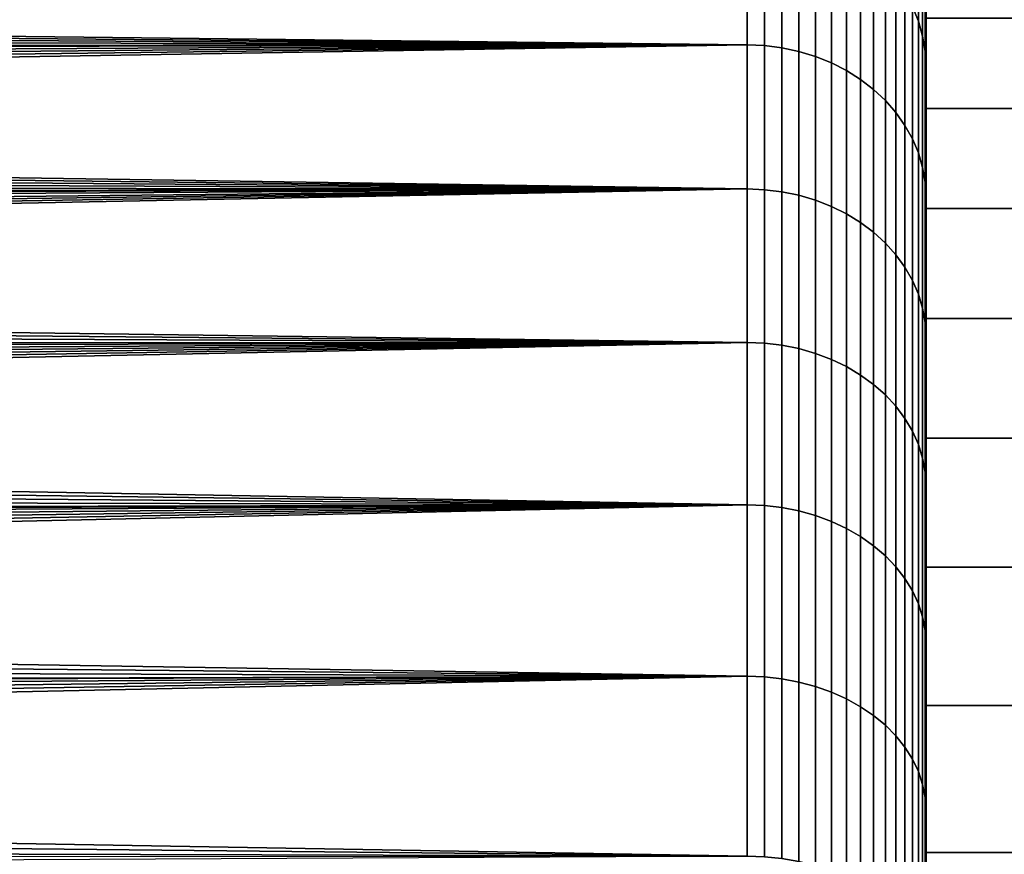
# Model space of a CAD drawing. Header units: metres. Extents: x -29 to 117, y -464 to 29.
# Tile 270 of 362: x 51.45 to 55.85, y 20.22 to 23.96. Entities that reach past the tile are written whole.
import ezdxf

# ---------------------------------------------------------------- set-up
doc = ezdxf.new("R2010")
doc.units = ezdxf.units.M
doc.layers.add('solid_24_501_056_XXX', color=7, linetype='CONTINUOUS')

msp = doc.modelspace()

# ---------------------------------------------------------------- linework, layer by layer
at = {"layer": 'solid_24_501_056_XXX'}
for points in [[(55.5, 23.962162, 60.721512), (55.5, 25.651989, 61.045143), (55.5, 25.244915, 62.125885), (55.5, 23.558897, 61.758415)], [(55.5, 23.962162, 43.278488), (55.5, 23.558897, 42.241585), (55.5, 25.24489, 41.874054), (55.5, 25.651964, 42.954788)], [(55.5, 23.558897, 61.758415), (55.5, 25.244915, 62.125885), (55.5, 24.792194, 63.18869), (55.5, 23.110849, 62.776764)], [(55.5, 23.558897, 42.241585), (55.5, 23.110849, 41.223236), (55.5, 24.79217, 40.811256), (55.5, 25.24489, 41.874054)], [(55.5, 23.110849, 62.776764), (55.5, 24.792194, 63.18869), (55.5, 24.295124, 64.230522), (55.5, 22.618746, 63.774574)], [(55.5, 23.110849, 41.223236), (55.5, 22.618746, 40.225426), (55.5, 24.295097, 39.769424), (55.5, 24.79217, 40.811256)], [(55.439014, 24.561144, 64.383469), (55.439014, 24.013445, 65.414719), (55.465508, 23.948853, 65.378632), (55.465508, 24.495079, 64.350159)], [(55.439014, 24.013445, 38.585285), (55.439014, 24.561144, 39.616531), (55.465508, 24.495079, 39.649841), (55.465508, 23.948853, 38.621368)], [(55.465508, 24.495079, 64.350159), (55.465508, 23.948853, 65.378632), (55.484612, 23.882305, 65.341454), (55.484612, 24.427013, 64.315842)], [(55.465508, 23.948853, 38.621368), (55.465508, 24.495079, 39.649841), (55.484612, 24.427013, 39.684158), (55.484612, 23.882305, 38.658543)], [(18.009459, 24.000311, 66.421692), (18.241447, 23.886126, 66.610031), (54.700001, 24.444395, 65.655457)], [(18.476662, 23.768221, 66.801071), (54.700001, 23.842815, 66.680603), (54.700001, 24.444395, 65.655457), (18.241447, 23.886126, 66.610031)], [(19.861113, 24.247597, 37.99807), (19.438404, 24.441566, 38.339481), (54.700001, 24.444395, 38.344543), (54.700001, 23.842815, 37.319397)], [(54.777321, 23.839626, 66.678642), (54.777321, 24.441126, 65.653633), (54.700001, 24.444395, 65.655457), (54.700001, 23.842815, 66.680603)], [(54.777321, 24.441126, 38.346367), (54.777321, 23.839626, 37.321362), (54.700001, 23.842815, 37.319397), (54.700001, 24.444395, 38.344543)], [(54.777321, 24.441126, 65.653633), (54.777321, 23.839626, 66.678642), (54.855072, 23.829895, 66.672646), (54.855072, 24.431149, 65.648056)], [(54.777321, 23.839626, 37.321362), (54.777321, 24.441126, 38.346367), (54.855072, 24.431149, 38.35194), (54.855072, 23.829895, 37.327351)], [(54.855072, 24.431149, 65.648056), (54.855072, 23.829895, 66.672646), (54.931324, 23.813715, 66.662689), (54.931324, 24.41456, 65.638794)], [(54.855072, 23.829895, 37.327351), (54.855072, 24.431149, 38.35194), (54.931324, 24.41456, 38.36121), (54.931324, 23.813715, 37.337315)], [(54.931324, 24.41456, 65.638794), (54.931324, 23.813715, 66.662689), (55.005348, 23.791243, 66.648849), (55.005348, 24.39152, 65.625923)], [(54.931324, 23.813715, 37.337315), (54.931324, 24.41456, 38.36121), (55.005348, 24.39152, 38.374081), (55.005348, 23.791243, 37.351151)], [(55.484612, 24.427013, 64.315842), (55.484612, 23.882305, 65.341454), (55.496147, 23.81444, 65.303543), (55.496147, 24.357601, 64.280846)], [(55.484612, 23.882305, 38.658543), (55.484612, 24.427013, 39.684158), (55.496147, 24.357601, 39.719154), (55.496147, 23.81444, 38.696457)], [(55.005348, 24.39152, 65.625923), (55.005348, 23.791243, 66.648849), (55.076424, 23.762693, 66.631271), (55.076424, 24.362251, 65.609573)], [(55.005348, 23.791243, 37.351151), (55.005348, 24.39152, 38.374081), (55.076424, 24.362251, 38.39043), (55.076424, 23.762693, 37.368729)], [(55.076424, 24.362251, 65.609573), (55.076424, 23.762693, 66.631271), (55.143867, 23.728344, 66.610123), (55.143867, 24.327034, 65.589897)], [(55.076424, 23.762693, 37.368729), (55.076424, 24.362251, 38.39043), (55.143867, 24.327034, 38.410103), (55.143867, 23.728344, 37.389881)], [(55.496147, 23.81444, 65.303543), (55.5, 23.753866, 65.251175), (55.5, 24.295124, 64.230522), (55.496147, 24.357601, 64.280846)], [(55.496147, 23.81444, 38.696457), (55.496147, 24.357601, 39.719154), (55.5, 24.295097, 39.769424), (55.5, 23.753838, 38.748775)], [(55.143867, 24.327034, 65.589897), (55.143867, 23.728344, 66.610123), (55.207027, 23.688524, 66.585602), (55.207027, 24.286211, 65.567093)], [(55.143867, 23.728344, 37.389881), (55.143867, 24.327034, 38.410103), (55.207027, 24.286211, 38.432907), (55.207027, 23.688524, 37.414398)], [(55.207027, 24.286211, 65.567093), (55.207027, 23.688524, 66.585602), (55.265297, 23.643621, 66.557953), (55.265297, 24.240175, 65.541374)], [(55.207027, 23.688524, 37.414398), (55.207027, 24.286211, 38.432907), (55.265297, 24.240175, 38.458626), (55.265297, 23.643621, 37.442043)], [(55.5, 22.618746, 63.774574), (55.5, 24.295124, 64.230522), (55.5, 23.753866, 65.251175), (55.5, 22.083649, 64.75)], [(55.5, 22.618746, 40.225426), (55.5, 22.083649, 39.25), (55.5, 23.753838, 38.748775), (55.5, 24.295097, 39.769424)], [(20.076813, 24.146385, 37.824242), (19.861113, 24.247597, 37.99807), (54.700001, 23.842815, 37.319397)], [(55.265297, 24.240175, 65.541374), (55.265297, 23.643621, 66.557953), (55.318108, 23.594067, 66.527443), (55.318108, 24.189369, 65.512993)], [(55.265297, 23.643621, 37.442043), (55.265297, 24.240175, 38.458626), (55.318108, 24.189369, 38.487007), (55.318108, 23.594067, 37.472557)], [(55.318108, 24.189369, 65.512993), (55.318108, 23.594067, 66.527443), (55.364956, 23.540339, 66.494362), (55.364956, 24.134285, 65.482224)], [(55.318108, 23.594067, 37.472557), (55.318108, 24.189369, 38.487007), (55.364956, 24.134285, 38.51778), (55.364956, 23.540339, 37.505638)], [(20.295509, 24.042116, 37.648113), (20.076813, 24.146385, 37.824242), (54.700001, 23.842815, 37.319397)], [(55.364956, 24.134285, 65.482224), (55.364956, 23.540339, 66.494362), (55.405388, 23.482954, 66.45903), (55.405388, 24.075455, 65.449356)], [(55.364956, 23.540339, 37.505638), (55.364956, 24.134285, 38.51778), (55.405388, 24.075455, 38.550644), (55.405388, 23.482954, 37.54097)], [(55.405388, 24.075455, 65.449356), (55.405388, 23.482954, 66.45903), (55.439014, 23.42247, 66.421783), (55.439014, 24.013445, 65.414719)], [(55.405388, 23.482954, 37.54097), (55.405388, 24.075455, 38.550644), (55.439014, 24.013445, 38.585285), (55.439014, 23.42247, 37.578213)], [(20.517279, 23.93461, 37.469536), (20.295509, 24.042116, 37.648113), (54.700001, 23.842815, 37.319397)], [(55.439014, 24.013445, 65.414719), (55.439014, 23.42247, 66.421783), (55.465508, 23.359468, 66.382996), (55.465508, 23.948853, 65.378632)], [(55.439014, 23.42247, 37.578213), (55.439014, 24.013445, 38.585285), (55.465508, 23.948853, 38.621368), (55.465508, 23.359468, 37.617004)], [(56.200001, 23.558868, 42.241428), (55.5, 23.558897, 42.241585), (55.5, 23.962162, 43.278488), (56.200001, 23.962112, 43.278351)], [(56.200001, 23.558868, 61.758572), (56.200001, 23.962112, 60.721649), (55.5, 23.962162, 60.721512), (55.5, 23.558897, 61.758415)], [(20.742193, 23.823673, 37.288353), (20.517279, 23.93461, 37.469536), (54.700001, 23.842815, 37.319397)], [(55.465508, 23.948853, 65.378632), (55.465508, 23.359468, 66.382996), (55.484612, 23.294558, 66.343025), (55.484612, 23.882305, 65.341454)], [(55.465508, 23.359468, 37.617004), (55.465508, 23.948853, 38.621368), (55.484612, 23.882305, 38.658543), (55.484612, 23.294558, 37.656971)], [(55.484612, 23.882305, 65.341454), (55.484612, 23.294558, 66.343025), (55.496147, 23.228365, 66.302269), (55.496147, 23.81444, 65.303543)], [(55.484612, 23.294558, 37.656971), (55.484612, 23.882305, 38.658543), (55.496147, 23.81444, 38.696457), (55.496147, 23.228365, 37.697727)], [(18.476662, 23.768221, 66.801071), (18.715015, 23.646585, 66.994629), (54.700001, 23.842815, 66.680603)], [(18.715015, 23.646585, 66.994629), (18.955971, 23.521799, 67.189636), (54.700001, 23.842815, 66.680603)], [(18.955971, 23.521799, 67.189636), (19.199743, 23.393576, 67.386375), (54.700001, 23.842815, 66.680603)], [(19.199743, 23.393576, 67.386375), (19.44663, 23.261524, 67.585297), (54.700001, 23.842815, 66.680603)], [(19.69693, 23.125229, 67.786827), (54.700001, 23.198271, 67.679291), (54.700001, 23.842815, 66.680603), (19.44663, 23.261524, 67.585297)], [(20.970301, 23.709166, 37.104515), (20.742193, 23.823673, 37.288353), (54.700001, 23.842815, 37.319397), (54.700001, 23.198271, 36.320705)], [(54.777321, 23.195168, 67.6772), (54.777321, 23.839626, 66.678642), (54.700001, 23.842815, 66.680603), (54.700001, 23.198271, 67.679291)], [(54.777321, 23.839626, 37.321362), (54.777321, 23.195168, 36.322803), (54.700001, 23.198271, 36.320705), (54.700001, 23.842815, 37.319397)], [(54.777321, 23.839626, 66.678642), (54.777321, 23.195168, 67.6772), (54.855072, 23.185699, 67.670799), (54.855072, 23.829895, 66.672646)], [(54.777321, 23.195168, 36.322803), (54.777321, 23.839626, 37.321362), (54.855072, 23.829895, 37.327351), (54.855072, 23.185699, 36.329201)], [(54.855072, 23.829895, 66.672646), (54.855072, 23.185699, 67.670799), (54.931324, 23.169956, 67.660156), (54.931324, 23.813715, 66.662689)], [(54.855072, 23.185699, 36.329201), (54.855072, 23.829895, 37.327351), (54.931324, 23.813715, 37.337315), (54.931324, 23.169956, 36.339844)], [(54.931324, 23.813715, 66.662689), (54.931324, 23.169956, 67.660156), (55.005348, 23.14809, 67.645378), (55.005348, 23.791243, 66.648849)], [(54.931324, 23.169956, 36.339844), (54.931324, 23.813715, 37.337315), (55.005348, 23.791243, 37.351151), (55.005348, 23.14809, 36.354622)], [(55.005348, 23.791243, 66.648849), (55.005348, 23.14809, 67.645378), (55.076424, 23.120314, 67.626602), (55.076424, 23.762693, 66.631271)], [(55.005348, 23.14809, 36.354622), (55.005348, 23.791243, 37.351151), (55.076424, 23.762693, 37.368729), (55.076424, 23.120314, 36.373394)], [(55.496147, 23.228365, 66.302269), (55.5, 23.170025, 66.247383), (55.5, 23.753866, 65.251175), (55.496147, 23.81444, 65.303543)], [(55.496147, 23.228365, 37.697727), (55.496147, 23.81444, 38.696457), (55.5, 23.753838, 38.748775), (55.5, 23.169992, 37.752563)], [(55.076424, 23.762693, 66.631271), (55.076424, 23.120314, 67.626602), (55.143867, 23.086891, 67.604019), (55.143867, 23.728344, 66.610123)], [(55.076424, 23.120314, 36.373394), (55.076424, 23.762693, 37.368729), (55.143867, 23.728344, 37.389881), (55.143867, 23.086891, 36.395985)], [(55.5, 22.083649, 64.75), (55.5, 23.753866, 65.251175), (55.5, 23.170025, 66.247383), (55.5, 21.506453, 65.701118)], [(55.5, 22.083649, 39.25), (55.5, 21.506453, 38.298878), (55.5, 23.169992, 37.752563), (55.5, 23.753838, 38.748775)], [(21.201439, 23.591364, 36.918636), (20.970301, 23.709166, 37.104515), (54.700001, 23.198271, 36.320705)], [(55.143867, 23.728344, 66.610123), (55.143867, 23.086891, 67.604019), (55.207027, 23.048149, 67.577827), (55.207027, 23.688524, 66.585602)], [(55.143867, 23.086891, 36.395985), (55.143867, 23.728344, 37.389881), (55.207027, 23.688524, 37.414398), (55.207027, 23.048149, 36.422169)], [(55.207027, 23.688524, 66.585602), (55.207027, 23.048149, 67.577827), (55.265297, 23.004459, 67.548302), (55.265297, 23.643621, 66.557953)], [(55.207027, 23.048149, 36.422169), (55.207027, 23.688524, 37.414398), (55.265297, 23.643621, 37.442043), (55.265297, 23.004459, 36.451698)], [(55.265297, 23.643621, 66.557953), (55.265297, 23.004459, 67.548302), (55.318108, 22.956245, 67.515717), (55.318108, 23.594067, 66.527443)], [(55.265297, 23.004459, 36.451698), (55.265297, 23.643621, 37.442043), (55.318108, 23.594067, 37.472557), (55.318108, 22.956245, 36.484287)], [(21.435619, 23.470154, 36.73069), (21.201439, 23.591364, 36.918636), (54.700001, 23.198271, 36.320705)], [(55.318108, 23.594067, 66.527443), (55.318108, 22.956245, 67.515717), (55.364956, 22.903969, 67.480385), (55.364956, 23.540339, 66.494362)], [(55.318108, 22.956245, 36.484287), (55.318108, 23.594067, 37.472557), (55.364956, 23.540339, 37.505638), (55.364956, 22.903969, 36.519619)], [(55.364956, 23.540339, 66.494362), (55.364956, 22.903969, 67.480385), (55.405388, 22.848137, 67.442642), (55.405388, 23.482954, 66.45903)], [(55.364956, 22.903969, 36.519619), (55.364956, 23.540339, 37.505638), (55.405388, 23.482954, 37.54097), (55.405388, 22.848137, 36.557354)], [(56.200001, 23.110807, 41.223145), (55.5, 23.110849, 41.223236), (55.5, 23.558897, 42.241585), (56.200001, 23.558868, 42.241428)], [(56.200001, 23.110807, 62.776855), (56.200001, 23.558868, 61.758572), (55.5, 23.558897, 61.758415), (55.5, 23.110849, 62.776764)], [(55.405388, 23.482954, 66.45903), (55.405388, 22.848137, 67.442642), (55.439014, 22.789288, 67.40287), (55.439014, 23.42247, 66.421783)], [(55.405388, 22.848137, 36.557354), (55.405388, 23.482954, 37.54097), (55.439014, 23.42247, 37.578213), (55.439014, 22.789288, 36.59713)], [(21.672907, 23.345297, 36.54047), (21.435619, 23.470154, 36.73069), (54.700001, 23.198271, 36.320705)], [(55.439014, 23.42247, 66.421783), (55.439014, 22.789288, 67.40287), (55.465508, 22.727989, 67.361443), (55.465508, 23.359468, 66.382996)], [(55.439014, 22.789288, 36.59713), (55.439014, 23.42247, 37.578213), (55.465508, 23.359468, 37.617004), (55.465508, 22.727989, 36.638561)], [(21.913363, 23.216545, 36.347778), (21.672907, 23.345297, 36.54047), (54.700001, 23.198271, 36.320705)], [(55.465508, 23.359468, 66.382996), (55.465508, 22.727989, 67.361443), (55.484612, 22.664833, 67.318756), (55.484612, 23.294558, 66.343025)], [(55.465508, 22.727989, 36.638561), (55.465508, 23.359468, 37.617004), (55.484612, 23.294558, 37.656971), (55.484612, 22.664833, 36.681248)], [(55.484612, 23.294558, 66.343025), (55.484612, 22.664833, 67.318756), (55.496147, 22.60043, 67.275223), (55.496147, 23.228365, 66.302269)], [(55.484612, 22.664833, 36.681248), (55.484612, 23.294558, 37.656971), (55.496147, 23.228365, 37.697727), (55.496147, 22.60043, 36.724777)], [(22.157051, 23.083645, 36.152435), (21.913363, 23.216545, 36.347778), (54.700001, 23.198271, 36.320705)], [(55.496147, 22.60043, 67.275223), (55.5, 22.543737, 67.219032), (55.5, 23.170025, 66.247383), (55.496147, 23.228365, 66.302269)], [(55.496147, 22.60043, 36.724777), (55.496147, 23.228365, 37.697727), (55.5, 23.169992, 37.752563), (55.5, 22.543699, 36.78091)], [(19.69693, 23.125229, 67.786827), (19.950935, 22.984259, 67.991371), (54.700001, 23.198271, 67.679291)], [(19.950935, 22.984259, 67.991371), (20.208948, 22.838167, 68.199326), (54.700001, 23.198271, 67.679291)], [(20.208948, 22.838167, 68.199326), (20.383327, 22.737696, 68.34005), (54.700001, 23.198271, 67.679291)], [(20.383327, 22.737696, 68.34005), (20.559736, 22.6346, 68.482567), (54.700001, 23.198271, 67.679291)], [(20.559736, 22.6346, 68.482567), (20.738693, 22.528807, 68.626869), (54.700001, 23.198271, 67.679291)], [(20.920137, 22.420368, 68.772804), (54.700001, 22.511919, 68.649727), (54.700001, 23.198271, 67.679291), (20.738693, 22.528807, 68.626869)], [(22.404037, 22.946329, 35.954254), (22.157051, 23.083645, 36.152435), (54.700001, 23.198271, 36.320705), (54.700001, 22.511919, 35.350269)], [(54.777321, 22.508909, 68.647499), (54.777321, 23.195168, 67.6772), (54.700001, 23.198271, 67.679291), (54.700001, 22.511919, 68.649727)], [(54.777321, 23.195168, 36.322803), (54.777321, 22.508909, 35.352497), (54.700001, 22.511919, 35.350269), (54.700001, 23.198271, 36.320705)], [(54.777321, 23.195168, 67.6772), (54.777321, 22.508909, 68.647499), (54.855072, 22.49972, 68.640709), (54.855072, 23.185699, 67.670799)], [(54.777321, 22.508909, 35.352497), (54.777321, 23.195168, 36.322803), (54.855072, 23.185699, 36.329201), (54.855072, 22.49972, 35.359295)], [(54.855072, 23.185699, 67.670799), (54.855072, 22.49972, 68.640709), (54.931324, 22.484444, 68.62941), (54.931324, 23.169956, 67.660156)], [(54.855072, 22.49972, 35.359295), (54.855072, 23.185699, 36.329201), (54.931324, 23.169956, 36.339844), (54.931324, 22.484444, 35.370594)], [(54.931324, 23.169956, 67.660156), (54.931324, 22.484444, 68.62941), (55.005348, 22.463224, 68.613716), (55.005348, 23.14809, 67.645378)], [(54.931324, 22.484444, 35.370594), (54.931324, 23.169956, 36.339844), (55.005348, 23.14809, 36.354622), (55.005348, 22.463224, 35.386284)], [(55.5, 21.506453, 65.701118), (55.5, 23.170025, 66.247383), (55.5, 22.543737, 67.219032), (55.5, 20.888376, 66.626198)], [(55.5, 21.506453, 38.298878), (55.5, 20.888376, 37.373802), (55.5, 22.543699, 36.78091), (55.5, 23.169992, 37.752563)], [(55.005348, 23.14809, 67.645378), (55.005348, 22.463224, 68.613716), (55.076424, 22.43627, 68.593781), (55.076424, 23.120314, 67.626602)], [(55.005348, 22.463224, 35.386284), (55.005348, 23.14809, 36.354622), (55.076424, 23.120314, 36.373394), (55.076424, 22.43627, 35.406223)], [(55.076424, 23.120314, 67.626602), (55.076424, 22.43627, 68.593781), (55.143867, 22.403837, 68.569794), (55.143867, 23.086891, 67.604019)], [(55.076424, 22.43627, 35.406223), (55.076424, 23.120314, 36.373394), (55.143867, 23.086891, 36.395985), (55.143867, 22.403837, 35.43021)], [(55.143867, 23.086891, 67.604019), (55.143867, 22.403837, 68.569794), (55.207027, 22.366241, 68.541985), (55.207027, 23.048149, 67.577827)], [(55.143867, 22.403837, 35.43021), (55.143867, 23.086891, 36.395985), (55.207027, 23.048149, 36.422169), (55.207027, 22.366241, 35.458015)], [(56.200001, 23.110807, 41.223145), (56.200001, 22.618788, 40.225433), (55.5, 22.618746, 40.225426), (55.5, 23.110849, 41.223236)], [(56.200001, 22.618788, 63.774567), (56.200001, 23.110807, 62.776855), (55.5, 23.110849, 62.776764), (55.5, 22.618746, 63.774574)], [(55.207027, 23.048149, 67.577827), (55.207027, 22.366241, 68.541985), (55.265297, 22.323843, 68.510628), (55.265297, 23.004459, 67.548302)], [(55.207027, 22.366241, 35.458015), (55.207027, 23.048149, 36.422169), (55.265297, 23.004459, 36.451698), (55.265297, 22.323843, 35.489372)], [(55.265297, 23.004459, 67.548302), (55.265297, 22.323843, 68.510628), (55.318108, 22.277056, 68.476021), (55.318108, 22.956245, 67.515717)], [(55.265297, 22.323843, 35.489372), (55.265297, 23.004459, 36.451698), (55.318108, 22.956245, 36.484287), (55.318108, 22.277056, 35.523975)], [(22.654408, 22.80448, 35.753288), (22.404037, 22.946329, 35.954254), (54.700001, 22.511919, 35.350269)], [(55.318108, 22.956245, 67.515717), (55.318108, 22.277056, 68.476021), (55.364956, 22.226326, 68.438507), (55.364956, 22.903969, 67.480385)], [(55.318108, 22.277056, 35.523975), (55.318108, 22.956245, 36.484287), (55.364956, 22.903969, 36.519619), (55.364956, 22.226326, 35.561497)], [(55.364956, 22.903969, 67.480385), (55.364956, 22.226326, 68.438507), (55.405388, 22.172146, 68.39843), (55.405388, 22.848137, 67.442642)], [(55.364956, 22.226326, 35.561497), (55.364956, 22.903969, 36.519619), (55.405388, 22.848137, 36.557354), (55.405388, 22.172146, 35.601566)], [(55.405388, 22.848137, 67.442642), (55.405388, 22.172146, 68.39843), (55.439014, 22.115038, 68.356194), (55.439014, 22.789288, 67.40287)], [(55.405388, 22.172146, 35.601566), (55.405388, 22.848137, 36.557354), (55.439014, 22.789288, 36.59713), (55.439014, 22.115038, 35.643803)], [(22.908215, 22.658384, 35.550148), (22.654408, 22.80448, 35.753288), (54.700001, 22.511919, 35.350269)], [(55.439014, 22.789288, 67.40287), (55.439014, 22.115038, 68.356194), (55.465508, 22.055553, 68.312202), (55.465508, 22.727989, 67.361443)], [(55.439014, 22.115038, 35.643803), (55.439014, 22.789288, 36.59713), (55.465508, 22.727989, 36.638561), (55.465508, 22.055553, 35.687798)], [(55.465508, 22.727989, 67.361443), (55.465508, 22.055553, 68.312202), (55.484612, 21.994265, 68.266876), (55.484612, 22.664833, 67.318756)], [(55.465508, 22.055553, 35.687798), (55.465508, 22.727989, 36.638561), (55.484612, 22.664833, 36.681248), (55.484612, 21.994265, 35.733128)], [(23.16534, 22.507862, 35.344788), (22.908215, 22.658384, 35.550148), (54.700001, 22.511919, 35.350269)], [(55.484612, 22.664833, 67.318756), (55.484612, 21.994265, 68.266876), (55.496147, 21.931767, 68.22065), (55.496147, 22.60043, 67.275223)], [(55.484612, 21.994265, 35.733128), (55.484612, 22.664833, 36.681248), (55.496147, 22.60043, 36.724777), (55.496147, 21.931767, 35.77935)], [(55.496147, 21.931767, 68.22065), (55.5, 21.877338, 68.162315), (55.5, 22.543737, 67.219032), (55.496147, 22.60043, 67.275223)], [(55.496147, 21.931767, 35.77935), (55.496147, 22.60043, 36.724777), (55.5, 22.543699, 36.78091), (55.5, 21.877296, 35.837624)], [(56.200001, 22.618788, 40.225433), (56.200001, 22.083717, 39.250122), (55.5, 22.083649, 39.25), (55.5, 22.618746, 40.225426)], [(56.200001, 22.083717, 64.749878), (56.200001, 22.618788, 63.774567), (55.5, 22.618746, 63.774574), (55.5, 22.083649, 64.75)], [(20.920137, 22.420368, 68.772804), (21.103779, 22.309351, 68.920189), (54.700001, 22.511919, 68.649727)], [(21.103779, 22.309351, 68.920189), (21.289322, 22.195818, 69.068848), (54.700001, 22.511919, 68.649727)], [(21.289322, 22.195818, 69.068848), (21.476471, 22.079844, 69.218613), (54.700001, 22.511919, 68.649727)], [(21.476471, 22.079844, 69.218613), (21.664932, 21.9615, 69.369301), (54.700001, 22.511919, 68.649727)], [(21.664932, 21.9615, 69.369301), (21.854412, 21.840866, 69.520744), (54.700001, 22.511919, 68.649727)], [(22.044617, 21.718025, 69.672791), (54.700001, 21.785002, 69.590157), (54.700001, 22.511919, 68.649727), (21.854412, 21.840866, 69.520744)], [(23.425657, 22.35268, 35.137093), (23.16534, 22.507862, 35.344788), (54.700001, 22.511919, 35.350269), (54.700001, 21.785002, 34.40984)], [(54.777321, 21.782087, 69.587807), (54.777321, 22.508909, 68.647499), (54.700001, 22.511919, 68.649727), (54.700001, 21.785002, 69.590157)], [(54.777321, 22.508909, 35.352497), (54.777321, 21.782087, 34.412193), (54.700001, 21.785002, 34.40984), (54.700001, 22.511919, 35.350269)], [(54.777321, 22.508909, 68.647499), (54.777321, 21.782087, 69.587807), (54.855072, 21.773195, 69.580627), (54.855072, 22.49972, 68.640709)], [(54.777321, 21.782087, 34.412193), (54.777321, 22.508909, 35.352497), (54.855072, 22.49972, 35.359295), (54.855072, 21.773195, 34.419373)], [(55.5, 20.888376, 66.626198), (55.5, 22.543737, 67.219032), (55.5, 21.877338, 68.162315), (55.5, 20.230482, 67.523392)], [(55.5, 20.888376, 37.373802), (55.5, 20.230482, 36.476604), (55.5, 21.877296, 35.837624), (55.5, 22.543699, 36.78091)], [(54.855072, 22.49972, 68.640709), (54.855072, 21.773195, 69.580627), (54.931324, 21.758411, 69.568687), (54.931324, 22.484444, 68.62941)], [(54.855072, 21.773195, 34.419373), (54.855072, 22.49972, 35.359295), (54.931324, 22.484444, 35.370594), (54.931324, 21.758411, 34.431309)], [(54.931324, 22.484444, 68.62941), (54.931324, 21.758411, 69.568687), (55.005348, 21.737879, 69.552109), (55.005348, 22.463224, 68.613716)], [(54.931324, 21.758411, 34.431309), (54.931324, 22.484444, 35.370594), (55.005348, 22.463224, 35.386284), (55.005348, 21.737879, 34.447887)], [(55.005348, 22.463224, 68.613716), (55.005348, 21.737879, 69.552109), (55.076424, 21.711794, 69.531052), (55.076424, 22.43627, 68.593781)], [(55.005348, 21.737879, 34.447887), (55.005348, 22.463224, 35.386284), (55.076424, 22.43627, 35.406223), (55.076424, 21.711794, 34.468952)], [(55.076424, 22.43627, 68.593781), (55.076424, 21.711794, 69.531052), (55.143867, 21.680408, 69.505707), (55.143867, 22.403837, 68.569794)], [(55.076424, 21.711794, 34.468952), (55.076424, 22.43627, 35.406223), (55.143867, 22.403837, 35.43021), (55.143867, 21.680408, 34.494293)], [(55.143867, 22.403837, 68.569794), (55.143867, 21.680408, 69.505707), (55.207027, 21.644026, 69.476334), (55.207027, 22.366241, 68.541985)], [(55.143867, 21.680408, 34.494293), (55.143867, 22.403837, 35.43021), (55.207027, 22.366241, 35.458015), (55.207027, 21.644026, 34.52367)], [(23.689032, 22.192595, 34.92696), (23.425657, 22.35268, 35.137093), (54.700001, 21.785002, 34.40984)], [(55.207027, 22.366241, 68.541985), (55.207027, 21.644026, 69.476334), (55.265297, 21.602999, 69.443199), (55.265297, 22.323843, 68.510628)], [(55.207027, 21.644026, 34.52367), (55.207027, 22.366241, 35.458015), (55.265297, 22.323843, 35.489372), (55.265297, 21.602999, 34.556797)], [(55.265297, 22.323843, 68.510628), (55.265297, 21.602999, 69.443199), (55.318108, 21.55772, 69.406647), (55.318108, 22.277056, 68.476021)], [(55.265297, 21.602999, 34.556797), (55.265297, 22.323843, 35.489372), (55.318108, 22.277056, 35.523975), (55.318108, 21.55772, 34.593357)], [(55.318108, 22.277056, 68.476021), (55.318108, 21.55772, 69.406647), (55.364956, 21.508629, 69.367004), (55.364956, 22.226326, 68.438507)], [(55.318108, 21.55772, 34.593357), (55.318108, 22.277056, 35.523975), (55.364956, 22.226326, 35.561497), (55.364956, 21.508629, 34.632996)], [(55.364956, 22.226326, 68.438507), (55.364956, 21.508629, 69.367004), (55.405388, 21.4562, 69.324669), (55.405388, 22.172146, 68.39843)], [(55.364956, 21.508629, 34.632996), (55.364956, 22.226326, 35.561497), (55.405388, 22.172146, 35.601566), (55.405388, 21.4562, 34.675331)], [(23.955334, 22.027359, 34.714298), (23.689032, 22.192595, 34.92696), (54.700001, 21.785002, 34.40984)], [(55.405388, 22.172146, 68.39843), (55.405388, 21.4562, 69.324669), (55.439014, 21.400934, 69.280045), (55.439014, 22.115038, 68.356194)], [(55.405388, 21.4562, 34.675331), (55.405388, 22.172146, 35.601566), (55.439014, 22.115038, 35.643803), (55.439014, 21.400934, 34.719952)], [(55.439014, 22.115038, 68.356194), (55.439014, 21.400934, 69.280045), (55.465508, 21.34337, 69.233566), (55.465508, 22.055553, 68.312202)], [(55.439014, 21.400934, 34.719952), (55.439014, 22.115038, 35.643803), (55.465508, 22.055553, 35.687798), (55.465508, 21.34337, 34.76643)], [(56.200001, 22.083717, 39.250122), (56.200001, 21.506559, 38.298981), (55.5, 21.506453, 38.298878), (55.5, 22.083649, 39.25)], [(56.200001, 22.083717, 64.749878), (55.5, 22.083649, 64.75), (55.5, 21.506453, 65.701118), (56.200001, 21.506559, 65.701019)], [(24.224436, 21.856712, 34.499027), (23.955334, 22.027359, 34.714298), (54.700001, 21.785002, 34.40984)], [(55.465508, 22.055553, 68.312202), (55.465508, 21.34337, 69.233566), (55.484612, 21.284061, 69.185677), (55.484612, 21.994265, 68.266876)], [(55.465508, 21.34337, 34.76643), (55.465508, 22.055553, 35.687798), (55.484612, 21.994265, 35.733128), (55.484612, 21.284061, 34.81432)], [(55.484612, 21.994265, 68.266876), (55.484612, 21.284061, 69.185677), (55.496147, 21.223581, 69.136848), (55.496147, 21.931767, 68.22065)], [(55.484612, 21.284061, 34.81432), (55.484612, 21.994265, 35.733128), (55.496147, 21.931767, 35.77935), (55.496147, 21.223581, 34.863155)], [(55.496147, 21.223581, 69.136848), (55.5, 21.17082, 69.077332), (55.5, 21.877338, 68.162315), (55.496147, 21.931767, 68.22065)], [(55.496147, 21.223581, 34.863155), (55.496147, 21.931767, 35.77935), (55.5, 21.877296, 35.837624), (55.5, 21.170774, 34.922611)], [(24.497023, 21.680305, 34.28096), (24.224436, 21.856712, 34.499027), (54.700001, 21.785002, 34.40984)], [(55.5, 20.230482, 67.523392), (55.5, 21.877338, 68.162315), (55.5, 21.17082, 69.077332), (55.5, 19.534134, 68.391083)], [(55.5, 20.230482, 36.476604), (55.5, 19.534134, 35.608917), (55.5, 21.170774, 34.922611), (55.5, 21.877296, 35.837624)], [(22.044617, 21.718025, 69.672791), (22.23525, 21.59306, 69.825256), (54.700001, 21.785002, 69.590157)], [(22.23525, 21.59306, 69.825256), (22.426022, 21.466063, 69.977989), (54.700001, 21.785002, 69.590157)], [(22.426022, 21.466063, 69.977989), (22.616634, 21.337128, 70.130829), (54.700001, 21.785002, 69.590157)], [(22.616634, 21.337128, 70.130829), (22.807436, 21.206015, 70.284004), (54.700001, 21.785002, 69.590157)], [(22.807436, 21.206015, 70.284004), (23.000345, 21.071695, 70.438644), (54.700001, 21.785002, 69.590157)], [(23.19504, 20.93434, 70.594444), (54.700001, 21.018824, 70.498894), (54.700001, 21.785002, 69.590157), (23.000345, 21.071695, 70.438644)], [(24.773819, 21.497997, 34.060211), (24.497023, 21.680305, 34.28096), (54.700001, 21.785002, 34.40984), (54.700001, 21.018824, 33.501106)], [(54.777321, 21.016012, 70.496414), (54.777321, 21.782087, 69.587807), (54.700001, 21.785002, 69.590157), (54.700001, 21.018824, 70.498894)], [(54.777321, 21.782087, 34.412193), (54.777321, 21.016012, 33.503582), (54.700001, 21.018824, 33.501106), (54.700001, 21.785002, 34.40984)], [(54.777321, 21.782087, 69.587807), (54.777321, 21.016012, 70.496414), (54.855072, 21.007435, 70.488869), (54.855072, 21.773195, 69.580627)], [(54.777321, 21.016012, 33.503582), (54.777321, 21.782087, 34.412193), (54.855072, 21.773195, 34.419373), (54.855072, 21.007435, 33.511131)], [(54.855072, 21.773195, 69.580627), (54.855072, 21.007435, 70.488869), (54.931324, 20.99317, 70.476311), (54.931324, 21.758411, 69.568687)], [(54.855072, 21.007435, 33.511131), (54.855072, 21.773195, 34.419373), (54.931324, 21.758411, 34.431309), (54.931324, 20.99317, 33.523685)], [(54.931324, 21.758411, 69.568687), (54.931324, 20.99317, 70.476311), (55.005348, 20.97336, 70.458878), (55.005348, 21.737879, 69.552109)], [(54.931324, 20.99317, 33.523685), (54.931324, 21.758411, 34.431309), (55.005348, 21.737879, 34.447887), (55.005348, 20.97336, 33.541122)], [(55.005348, 21.737879, 69.552109), (55.005348, 20.97336, 70.458878), (55.076424, 20.948191, 70.436729), (55.076424, 21.711794, 69.531052)], [(55.005348, 20.97336, 33.541122), (55.005348, 21.737879, 34.447887), (55.076424, 21.711794, 34.468952), (55.076424, 20.948191, 33.563274)], [(55.076424, 21.711794, 69.531052), (55.076424, 20.948191, 70.436729), (55.143867, 20.91791, 70.41008), (55.143867, 21.680408, 69.505707)], [(55.076424, 20.948191, 33.563274), (55.076424, 21.711794, 34.468952), (55.143867, 21.680408, 34.494293), (55.143867, 20.91791, 33.589924)], [(55.143867, 21.680408, 69.505707), (55.143867, 20.91791, 70.41008), (55.207027, 20.882809, 70.379181), (55.207027, 21.644026, 69.476334)], [(55.143867, 20.91791, 33.589924), (55.143867, 21.680408, 34.494293), (55.207027, 21.644026, 34.52367), (55.207027, 20.882809, 33.620819)], [(55.207027, 21.644026, 69.476334), (55.207027, 20.882809, 70.379181), (55.265297, 20.843224, 70.344345), (55.265297, 21.602999, 69.443199)], [(55.207027, 20.882809, 33.620819), (55.207027, 21.644026, 34.52367), (55.265297, 21.602999, 34.556797), (55.265297, 20.843224, 33.655655)], [(55.265297, 21.602999, 69.443199), (55.265297, 20.843224, 70.344345), (55.318108, 20.799538, 70.305893), (55.318108, 21.55772, 69.406647)], [(55.265297, 20.843224, 33.655655), (55.265297, 21.602999, 34.556797), (55.318108, 21.55772, 34.593357), (55.318108, 20.799538, 33.694103)], [(55.318108, 21.55772, 69.406647), (55.318108, 20.799538, 70.305893), (55.364956, 20.752172, 70.264206), (55.364956, 21.508629, 69.367004)], [(55.318108, 20.799538, 33.694103), (55.318108, 21.55772, 34.593357), (55.364956, 21.508629, 34.632996), (55.364956, 20.752172, 33.73579)], [(25.053919, 21.309999, 33.837292), (24.773819, 21.497997, 34.060211), (54.700001, 21.018824, 33.501106)], [(55.364956, 21.508629, 69.367004), (55.364956, 20.752172, 70.264206), (55.405388, 20.701586, 70.219688), (55.405388, 21.4562, 69.324669)], [(55.364956, 20.752172, 33.73579), (55.364956, 21.508629, 34.632996), (55.405388, 21.4562, 34.675331), (55.405388, 20.701586, 33.780312)], [(56.200001, 21.506559, 38.298981), (56.200001, 20.888428, 37.373871), (55.5, 20.888376, 37.373802), (55.5, 21.506453, 38.298878)], [(56.200001, 21.506559, 65.701019), (55.5, 21.506453, 65.701118), (55.5, 20.888376, 66.626198), (56.200001, 20.888428, 66.626129)], [(55.405388, 21.4562, 69.324669), (55.405388, 20.701586, 70.219688), (55.439014, 20.648266, 70.17276), (55.439014, 21.400934, 69.280045)], [(55.405388, 20.701586, 33.780312), (55.405388, 21.4562, 34.675331), (55.439014, 21.400934, 34.719952), (55.439014, 20.648266, 33.82724)], [(55.439014, 21.400934, 69.280045), (55.439014, 20.648266, 70.17276), (55.465508, 20.592726, 70.123878), (55.465508, 21.34337, 69.233566)], [(55.439014, 20.648266, 33.82724), (55.439014, 21.400934, 34.719952), (55.465508, 21.34337, 34.76643), (55.465508, 20.592726, 33.876122)], [(55.465508, 21.34337, 69.233566), (55.465508, 20.592726, 70.123878), (55.484612, 20.535503, 70.073517), (55.484612, 21.284061, 69.185677)], [(55.465508, 20.592726, 33.876122), (55.465508, 21.34337, 34.76643), (55.484612, 21.284061, 34.81432), (55.484612, 20.535503, 33.926483)], [(25.336397, 21.116535, 33.612724), (25.053919, 21.309999, 33.837292), (54.700001, 21.018824, 33.501106)], [(55.484612, 21.284061, 69.185677), (55.484612, 20.535503, 70.073517), (55.496147, 20.47715, 70.022156), (55.496147, 21.223581, 69.136848)], [(55.484612, 20.535503, 33.926483), (55.484612, 21.284061, 34.81432), (55.496147, 21.223581, 34.863155), (55.496147, 20.47715, 33.97784)], [(55.496147, 20.47715, 70.022156), (55.5, 20.426872, 69.960564), (55.5, 21.17082, 69.077332), (55.496147, 21.223581, 69.136848)], [(55.496147, 20.47715, 33.97784), (55.496147, 21.223581, 34.863155), (55.5, 21.170774, 34.922611), (55.5, 20.426825, 34.039383)], [(55.5, 19.534134, 68.391083), (55.5, 21.17082, 69.077332), (55.5, 20.426872, 69.960564), (55.5, 18.800547, 69.227524)], [(55.5, 19.534134, 35.608917), (55.5, 18.800547, 34.772472), (55.5, 20.426825, 34.039383), (55.5, 21.170774, 34.922611)], [(25.620329, 20.91785, 33.387009), (25.336397, 21.116535, 33.612724), (54.700001, 21.018824, 33.501106)], [(23.19504, 20.93434, 70.594444), (23.390984, 20.794239, 70.750992), (54.700001, 21.018824, 70.498894)], [(23.390984, 20.794239, 70.750992), (23.587639, 20.651697, 70.907867), (54.700001, 21.018824, 70.498894)], [(23.587639, 20.651697, 70.907867), (23.78447, 20.50703, 71.064674), (54.700001, 21.018824, 70.498894)], [(23.78447, 20.50703, 71.064674), (23.980938, 20.360565, 71.221016), (54.700001, 21.018824, 70.498894)], [(24.176508, 20.212639, 71.376511), (54.700001, 20.214771, 71.37429), (54.700001, 21.018824, 70.498894), (23.980938, 20.360565, 71.221016)], [(25.904785, 20.714207, 33.160637), (25.620329, 20.91785, 33.387009), (54.700001, 21.018824, 33.501106), (54.700001, 20.214771, 32.625713)], [(54.777321, 20.212067, 71.371696), (54.777321, 21.016012, 70.496414), (54.700001, 21.018824, 70.498894), (54.700001, 20.214771, 71.37429)], [(54.777321, 21.016012, 33.503582), (54.777321, 20.212067, 32.628304), (54.700001, 20.214771, 32.625713), (54.700001, 21.018824, 33.501106)], [(54.777321, 21.016012, 70.496414), (54.777321, 20.212067, 71.371696), (54.855072, 20.203815, 71.363792), (54.855072, 21.007435, 70.488869)], [(54.777321, 20.212067, 32.628304), (54.777321, 21.016012, 33.503582), (54.855072, 21.007435, 33.511131), (54.855072, 20.203815, 32.636211)], [(54.855072, 21.007435, 70.488869), (54.855072, 20.203815, 71.363792), (54.931324, 20.190098, 71.350639), (54.931324, 20.99317, 70.476311)], [(54.855072, 20.203815, 32.636211), (54.855072, 21.007435, 33.511131), (54.931324, 20.99317, 33.523685), (54.931324, 20.190098, 32.649357)], [(54.931324, 20.99317, 70.476311), (54.931324, 20.190098, 71.350639), (55.005348, 20.171045, 71.332382), (55.005348, 20.97336, 70.458878)], [(54.931324, 20.190098, 32.649357), (54.931324, 20.99317, 33.523685), (55.005348, 20.97336, 33.541122), (55.005348, 20.171045, 32.667622)], [(55.005348, 20.97336, 70.458878), (55.005348, 20.171045, 71.332382), (55.076424, 20.146839, 71.309181), (55.076424, 20.948191, 70.436729)], [(55.005348, 20.171045, 32.667622), (55.005348, 20.97336, 33.541122), (55.076424, 20.948191, 33.563274), (55.076424, 20.146839, 32.690819)], [(55.076424, 20.948191, 70.436729), (55.076424, 20.146839, 71.309181), (55.143867, 20.117716, 71.281273), (55.143867, 20.91791, 70.41008)], [(55.076424, 20.146839, 32.690819), (55.076424, 20.948191, 33.563274), (55.143867, 20.91791, 33.589924), (55.143867, 20.117716, 32.718731)], [(55.143867, 20.91791, 70.41008), (55.143867, 20.117716, 71.281273), (55.207027, 20.083958, 71.248917), (55.207027, 20.882809, 70.379181)], [(55.143867, 20.117716, 32.718731), (55.143867, 20.91791, 33.589924), (55.207027, 20.882809, 33.620819), (55.207027, 20.083958, 32.751087)], [(55.207027, 20.882809, 70.379181), (55.207027, 20.083958, 71.248917), (55.265297, 20.045887, 71.212425), (55.265297, 20.843224, 70.344345)], [(55.207027, 20.083958, 32.751087), (55.207027, 20.882809, 33.620819), (55.265297, 20.843224, 33.655655), (55.265297, 20.045887, 32.787575)], [(56.200001, 20.888428, 37.373871), (56.200001, 20.230473, 36.476536), (55.5, 20.230482, 36.476604), (55.5, 20.888376, 37.373802)], [(56.200001, 20.230473, 67.523468), (56.200001, 20.888428, 66.626129), (55.5, 20.888376, 66.626198), (55.5, 20.230482, 67.523392)], [(55.265297, 20.843224, 70.344345), (55.265297, 20.045887, 71.212425), (55.318108, 20.003872, 71.172157), (55.318108, 20.799538, 70.305893)], [(55.265297, 20.045887, 32.787575), (55.265297, 20.843224, 33.655655), (55.318108, 20.799538, 33.694103), (55.318108, 20.003872, 32.827843)], [(55.318108, 20.799538, 70.305893), (55.318108, 20.003872, 71.172157), (55.364956, 19.958319, 71.128502), (55.364956, 20.752172, 70.264206)], [(55.318108, 20.003872, 32.827843), (55.318108, 20.799538, 33.694103), (55.364956, 20.752172, 33.73579), (55.364956, 19.958319, 32.871502)], [(55.364956, 20.752172, 70.264206), (55.364956, 19.958319, 71.128502), (55.405388, 19.909668, 71.081871), (55.405388, 20.701586, 70.219688)], [(55.364956, 19.958319, 32.871502), (55.364956, 20.752172, 33.73579), (55.405388, 20.701586, 33.780312), (55.405388, 19.909668, 32.918129)], [(26.188864, 20.505869, 32.934078), (25.904785, 20.714207, 33.160637), (54.700001, 20.214771, 32.625713)], [(55.405388, 20.701586, 70.219688), (55.405388, 19.909668, 71.081871), (55.439014, 19.858387, 71.032722), (55.439014, 20.648266, 70.17276)], [(55.405388, 19.909668, 32.918129), (55.405388, 20.701586, 33.780312), (55.439014, 20.648266, 33.82724), (55.439014, 19.858387, 32.967278)], [(55.439014, 20.648266, 70.17276), (55.439014, 19.858387, 71.032722), (55.465508, 19.804972, 70.981529), (55.465508, 20.592726, 70.123878)], [(55.439014, 19.858387, 32.967278), (55.439014, 20.648266, 33.82724), (55.465508, 20.592726, 33.876122), (55.465508, 19.804972, 33.018471)], [(55.465508, 20.592726, 70.123878), (55.465508, 19.804972, 70.981529), (55.484612, 19.749939, 70.92878), (55.484612, 20.535503, 70.073517)], [(55.465508, 19.804972, 33.018471), (55.465508, 20.592726, 33.876122), (55.484612, 20.535503, 33.926483), (55.484612, 19.749939, 33.071217)], [(55.484612, 20.535503, 70.073517), (55.484612, 19.749939, 70.92878), (55.496147, 19.693817, 70.874992), (55.496147, 20.47715, 70.022156)], [(55.484612, 19.749939, 33.071217), (55.484612, 20.535503, 33.926483), (55.496147, 20.47715, 33.97784), (55.496147, 19.693817, 33.125004)], [(26.474371, 20.291929, 32.706539), (26.188864, 20.505869, 32.934078), (54.700001, 20.214771, 32.625713)], [(55.496147, 19.693817, 70.874992), (55.5, 19.645409, 70.812149), (55.5, 20.426872, 69.960564), (55.496147, 20.47715, 70.022156)], [(55.496147, 19.693817, 33.125004), (55.496147, 20.47715, 33.97784), (55.5, 20.426825, 34.039383), (55.5, 19.645361, 33.187801)], [(55.5, 18.800547, 69.227524), (55.5, 20.426872, 69.960564), (55.5, 19.645409, 70.812149), (55.5, 18.031223, 70.031219)], [(55.5, 18.031223, 33.968777), (55.5, 17.227528, 33.199455), (55.5, 19.645361, 33.187801), (55.5, 20.426825, 34.039383)], [(55.5, 18.800547, 34.772472), (55.5, 18.031223, 33.968777), (55.5, 20.426825, 34.039383)], [(26.762096, 20.071995, 32.477833), (26.474371, 20.291929, 32.706539), (54.700001, 20.214771, 32.625713)], [(56.200001, 20.230473, 36.476536), (56.200001, 19.534018, 35.60878), (55.5, 19.534134, 35.608917), (55.5, 20.230482, 36.476604)], [(56.200001, 19.534018, 68.39122), (56.200001, 20.230473, 67.523468), (55.5, 20.230482, 67.523392), (55.5, 19.534134, 68.391083)]]:
    msp.add_3dface(points, dxfattribs=at)

doc.saveas('drawing.dxf')
